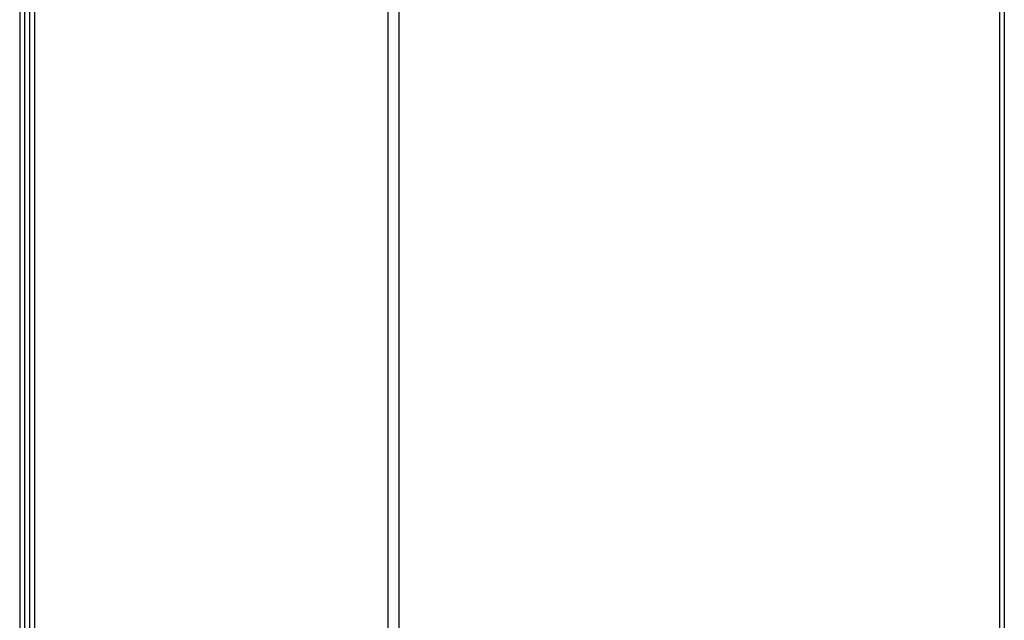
# Model space of a CAD drawing. Header units: millimetres. Extents: x 1117 to 38156, y -1945 to 7303.
# Tile 747 of 831: x 32528 to 32882, y 1342 to 1557. Entities that reach past the tile are written whole.
import ezdxf

# ---------------------------------------------------------------- set-up
doc = ezdxf.new("R2010")
doc.units = ezdxf.units.MM
doc.layers.add('WHITE', color=7, linetype='Continuous')

msp = doc.modelspace()

# ---------------------------------------------------------------- linework, layer by layer
at = {"color": 7, "linetype": 'Continuous'}
for p, q in [((32527.959, 1940.473), (32527.959, 680.473)), ((32529.659, 1940.473), (32529.659, 680.473)), ((32531.459, 1940.473), (32531.459, 680.473)), ((32531.659, 680.473), (32531.659, 1940.473)), ((32533.359, 680.473), (32533.359, 1940.473)), ((32879.959, 1940.473), (32879.959, 680.473)), ((32881.659, 1940.473), (32881.659, 680.473))]:
    msp.add_line(p, q, dxfattribs=at)
at = {"layer": 'WHITE', "color": 40, "linetype": 'Continuous'}
for p, q in [((32660.245, 1762.69), (32660.245, 781.467)), ((32664.245, 781.467), (32664.245, 1762.69))]:
    msp.add_line(p, q, dxfattribs=at)

doc.saveas('drawing.dxf')
